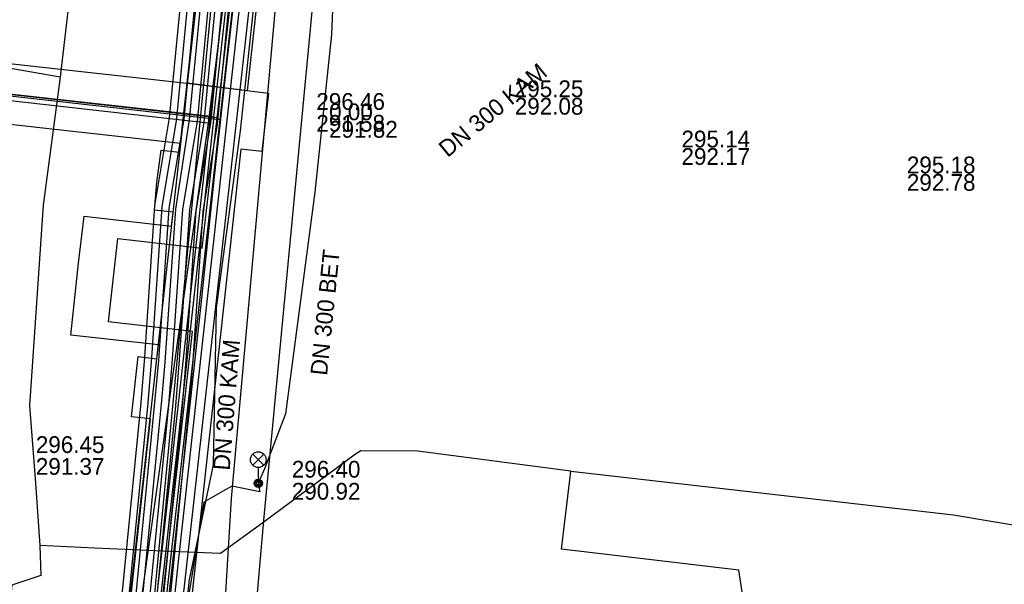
# Model space of a CAD drawing. Extents: x -595540 to -593988, y -1160850 to -1159202.
# Drawn here: x -594485 to -594438.06, y -1160082.07 to -1160055.18 of the extents above; entities that cross this region are included whole.
import ezdxf

# ---------------------------------------------------------------- set-up
doc = ezdxf.new("R2010")
doc.units = 0
for name, color, linetype in [('BVK-DESTOVA_popisy', 7, 'Continuous'), ('BVK-DESTOVA_trasa sítě', 7, 'Continuous'), ('BVK-KANALIZACE_popisy zrušené sítě', 7, 'Continuous'), ('BVK-SPLASKOVA_popisy', 7, 'Continuous'), ('BVK-SPLASKOVA_trasa sítě', 7, 'Continuous'), ('BVK-VODOVOD_trasa sítě', 7, 'Continuous'), ('BVK-VODOVOD_trasa zrušené sítě', 7, 'Continuous'), ('CETIN_kabel podzemní', 7, 'Continuous'), ('DSP-NN-TEPLARNY_kabel', 7, 'Continuous'), ('EON-NN_kabel', 7, 'Continuous'), ('EON-VN_kabel', 7, 'Continuous'), ('PODA_kabel optický', 7, 'Continuous'), ('QUANTCOM_kabel v kolektoru_kabelovodu', 7, 'Continuous'), ('TEPLARNY-ELEKTRO_kabel', 7, 'Continuous'), ('TEPLARNY-HORKOVODY_trasa sítě', 7, 'Continuous'), ('TEPLARNY-HORKOVODY_trasa sítě obvodem', 7, 'Continuous'), ('TEPLARNY-TEPLOVODY_trasa sítě', 7, 'Continuous'), ('TSB_kabel VO', 7, 'Continuous'), ('TSB_kolektor', 7, 'Continuous'), ('TSB_lampy VO', 7, 'Continuous')]:
    doc.layers.add(name, color=color, linetype=linetype)

msp = doc.modelspace()

# ---------------------------------------------------------------- linework, layer by layer
at = {"layer": 'BVK-DESTOVA_popisy'}
msp.add_line((-594472.025, -1160077.118), (-594472.025, -1160077.118), dxfattribs=at)
at = {"layer": 'BVK-DESTOVA_trasa sítě'}
msp.add_line((-594470.51, -1160048.79), (-594473.366, -1160079.011), dxfattribs=at)
msp.add_lwpolyline([(-594473.366, -1160079.011), (-594474.925, -1160096.908), (-594474.936, -1160097.039), (-594474.975, -1160097.488), (-594476.807, -1160118.719), (-594476.81, -1160118.758), (-594477.1, -1160122.116)], dxfattribs=at)
at = {"layer": 'BVK-KANALIZACE_popisy zrušené sítě'}
for p, q in [((-594461.395, -1160058.07), (-594461.395, -1160058.07)), ((-594470.245, -1160059.169), (-594470.245, -1160059.169)), ((-594453.448, -1160060.464), (-594453.448, -1160060.464)), ((-594442.703, -1160061.698), (-594442.703, -1160061.698))]:
    msp.add_line(p, q, dxfattribs=at)
at = {"layer": 'BVK-SPLASKOVA_popisy'}
for p, q in [((-594470.854, -1160058.675), (-594470.854, -1160058.675)), ((-594484.227, -1160075.019), (-594484.227, -1160075.019))]:
    msp.add_line(p, q, dxfattribs=at)
at = {"layer": 'BVK-SPLASKOVA_trasa sítě'}
for points in [[(-594472.674, -1160053.093), (-594472.811, -1160054.619), (-594474.918, -1160077.994)], [(-594474.918, -1160077.994), (-594476.095, -1160097.474), (-594476.141, -1160098.058), (-594476.149, -1160098.164), (-594477.888, -1160120.275)]]:
    msp.add_lwpolyline(points, dxfattribs=at)
at = {"layer": 'BVK-VODOVOD_trasa sítě'}
msp.add_lwpolyline([(-594477.9, -1160082.84), (-594477.68, -1160080.88), (-594476.99, -1160074.69), (-594476.34, -1160068.75), (-594475.72, -1160062.8), (-594475.07, -1160056.87), (-594474.96, -1160055.91), (-594474.28, -1160049.72), (-594473.66, -1160043.78), (-594473.54, -1160042.8), (-594473.34, -1160040.85), (-594473.28, -1160040.3), (-594473.267, -1160040.183), (-594473.16, -1160039.24), (-594472.51, -1160033.4), (-594472.23, -1160030.54), (-594472.2, -1160030.29), (-594471.84, -1160027.29), (-594471.23, -1160021.36)], dxfattribs=at)
at = {"layer": 'BVK-VODOVOD_trasa zrušené sítě'}
msp.add_lwpolyline([(-594498.19, -1160259.99), (-594497.28, -1160252.07), (-594495.44, -1160236.97), (-594490.36, -1160193.96), (-594488.8, -1160180.78), (-594484.73, -1160145.85), (-594482.58, -1160131.69), (-594479.08, -1160101.46), (-594478.45, -1160090.54), (-594477.42, -1160080.99), (-594474.61, -1160055.51), (-594472.86, -1160039.8), (-594471.82, -1160030.47), (-594469.42, -1160009.37), (-594469.34, -1160008.75)], dxfattribs=at)
at = {"layer": 'CETIN_kabel podzemní'}
for points in [[(-594470.03, -1160006.61), (-594473.82, -1160042.77), (-594476.01, -1160060.09)], [(-594482.44, -1160052.56), (-594483.06, -1160057.92)], [(-594483.06, -1160057.92), (-594497.79, -1160055.34), (-594498.81, -1160055.42), (-594500, -1160056.74)], [(-594527.486, -1160079.933), (-594526.52, -1160069.64), (-594521.8, -1160070.21), (-594520.34, -1160059.77), (-594513.45, -1160060.66), (-594512.86, -1160055.88), (-594500.08, -1160057.38), (-594476.01, -1160060.09)], [(-594483.06, -1160057.92), (-594483.87, -1160064.02)], [(-594476.01, -1160060.09), (-594479.76, -1160086.74)], [(-594483.87, -1160064.02), (-594484.53, -1160073.56), (-594484.25, -1160077.25), (-594484.03, -1160080.23)], [(-594466.02, -1160075.73), (-594468.74, -1160075.71), (-594468.98, -1160075.88), (-594473.41, -1160079.14), (-594475.42, -1160080.61), (-594477.77, -1160080.51), (-594481.43, -1160080.35), (-594484.03, -1160080.23)], [(-594458.72, -1160076.69), (-594466.02, -1160075.73)], [(-594450.31, -1160083.97), (-594450.71, -1160081.4), (-594459.16, -1160080.4), (-594458.77, -1160077.09), (-594458.72, -1160076.69)], [(-594458.72, -1160076.69), (-594440.48, -1160078.76), (-594436.79, -1160079.38), (-594415.01, -1160081.96)], [(-594484.03, -1160080.23), (-594483.99, -1160081.66), (-594485.37, -1160082.12), (-594485.48, -1160083.11)]]:
    msp.add_lwpolyline(points, dxfattribs=at)
at = {"layer": 'DSP-NN-TEPLARNY_kabel'}
msp.add_lwpolyline([(-594283.249, -1160116.46), (-594281.124, -1160116.689), (-594276.539, -1160074.472), (-594281.251, -1160074.035), (-594280.986, -1160071.341), (-594276.252, -1160071.821), (-594271.794, -1160030.716), (-594278.845, -1160030.006), (-594341.32, -1160022.149), (-594340.664, -1160016.495), (-594343.239, -1160016.186), (-594343.882, -1160021.827), (-594413.657, -1160013.304), (-594469.745, -1160006.777), (-594475.121, -1160046.669), (-594479.045, -1160087.473), (-594484.022, -1160086.945)], dxfattribs=at)
at = {"layer": 'EON-NN_kabel'}
msp.add_lwpolyline([(-594468.283, -1160029.988), (-594468.285, -1160030.011), (-594470.335, -1160029.782), (-594470.639, -1160030.058), (-594470.866, -1160031.646), (-594471.242, -1160034.275), (-594472.122, -1160040.426), (-594472.783, -1160044.78), (-594473.39, -1160050.245), (-594474.491, -1160060.477), (-594475.635, -1160068.897), (-594475.777, -1160076.388), (-594476.915, -1160081.847), (-594476.986, -1160082.424), (-594477.297, -1160084.934), (-594477.537, -1160086.877), (-594477.841, -1160089.326), (-594477.846, -1160089.373), (-594478.015, -1160092.964), (-594473.446, -1160093.516), (-594473.608, -1160094.848), (-594473.862, -1160094.817)], dxfattribs=at)
at = {"layer": 'EON-VN_kabel'}
for points in [[(-594507.908, -1160352.983), (-594493.4, -1160219.322), (-594493.357, -1160218.925), (-594485.737, -1160148.725), (-594481.531, -1160104.454), (-594481.385, -1160102.826), (-594480.679, -1160095.006), (-594479.672, -1160088.145), (-594478.228, -1160073.321), (-594478.064, -1160071.488), (-594477.548, -1160064.204), (-594476.903, -1160059.951), (-594476.168, -1160052.428), (-594474.681, -1160037.844), (-594473.216, -1160021.563), (-594473.18, -1160021.165), (-594471.953, -1160007.533), (-594471.871, -1160006.857), (-594471.823, -1160006.461), (-594471.776, -1160006.071), (-594472.104, -1160006.031), (-594491.892, -1160003.645), (-594490.259, -1159978.956)], [(-594489.732, -1160104.75), (-594482.598, -1160105.408), (-594482.366, -1160102.72), (-594481.672, -1160094.882), (-594480.659, -1160088.032), (-594479.212, -1160073.421), (-594479.038, -1160071.252), (-594478.546, -1160064.051), (-594477.851, -1160059.85), (-594477.131, -1160052.34), (-594475.655, -1160037.73), (-594474.208, -1160021.459), (-594474.173, -1160021.06), (-594472.963, -1160007.458), (-594472.952, -1160006.727), (-594492.74, -1160004.349), (-594491.05, -1159978.793)], [(-594325.571, -1160023.302), (-594471.242, -1160005.68), (-594472.063, -1160005.581), (-594472.104, -1160006.031), (-594472.139, -1160006.423), (-594472.175, -1160006.821), (-594472.24, -1160007.542), (-594473.469, -1160021.134), (-594473.505, -1160021.533), (-594474.976, -1160037.793), (-594476.47, -1160052.411), (-594477.178, -1160059.925), (-594477.893, -1160064.161), (-594478.383, -1160071.41), (-594478.563, -1160073.416), (-594479.999, -1160088.093), (-594481.014, -1160094.954), (-594481.712, -1160102.809), (-594481.858, -1160104.428), (-594486.056, -1160148.673), (-594493.705, -1160218.887)], [(-594325.626, -1160023.698), (-594470.891, -1160006.17), (-594471.007, -1160006.559), (-594471.123, -1160006.948), (-594471.319, -1160007.604), (-594471.934, -1160014.52), (-594471.97, -1160014.919), (-594472.53, -1160021.226), (-594472.566, -1160021.625), (-594474.012, -1160037.886), (-594475.489, -1160052.502), (-594476.214, -1160060.064), (-594476.905, -1160064.242), (-594477.393, -1160071.374), (-594477.569, -1160073.568), (-594479.021, -1160088.234), (-594480.033, -1160095.076), (-594480.722, -1160102.864), (-594480.867, -1160104.543), (-594485.09, -1160148.781), (-594489.661, -1160193.703), (-594489.269, -1160193.746), (-594488.878, -1160193.789), (-594487.916, -1160193.894)], [(-594492.475, -1160219.423), (-594489.792, -1160194.895), (-594488.996, -1160194.982), (-594488.917, -1160194.186), (-594488.878, -1160193.789), (-594484.433, -1160148.844), (-594480.21, -1160104.6), (-594480.065, -1160102.921), (-594479.377, -1160095.153), (-594478.366, -1160088.315), (-594476.911, -1160073.627), (-594476.734, -1160071.423), (-594476.249, -1160064.319), (-594475.559, -1160060.149), (-594474.832, -1160052.566), (-594473.355, -1160037.948), (-594471.909, -1160021.686), (-594471.873, -1160021.287), (-594471.313, -1160014.98), (-594471.277, -1160014.581), (-594470.662, -1160007.663), (-594470.334, -1160007.043), (-594470.133, -1160006.664), (-594325.682, -1160024.094)], [(-594325.737, -1160024.49), (-594470.334, -1160007.043), (-594470.704, -1160006.998), (-594471.123, -1160006.948), (-594471.504, -1160006.902), (-594471.871, -1160006.857), (-594472.175, -1160006.821), (-594472.554, -1160006.775), (-594472.634, -1160007.487), (-594473.844, -1160021.095), (-594473.879, -1160021.493), (-594475.326, -1160037.761), (-594476.803, -1160052.372), (-594477.524, -1160059.893), (-594478.218, -1160064.089), (-594478.709, -1160071.276), (-594478.883, -1160073.45), (-594480.331, -1160088.072), (-594481.344, -1160094.921), (-594482.037, -1160102.749), (-594482.182, -1160104.429), (-594486.404, -1160148.653), (-594494.072, -1160218.846)], [(-594470.384, -1160015.065), (-594471.313, -1160014.98), (-594471.642, -1160014.949), (-594471.97, -1160014.919), (-594472.299, -1160014.889), (-594472.86, -1160021.196), (-594472.895, -1160021.594), (-594474.341, -1160037.855), (-594475.817, -1160052.469), (-594476.541, -1160060.021), (-594477.233, -1160064.204), (-594477.722, -1160071.35), (-594477.897, -1160073.539), (-594479.349, -1160088.194), (-594480.361, -1160095.037), (-594481.051, -1160102.835), (-594481.196, -1160104.514), (-594485.419, -1160148.749), (-594490.105, -1160194.056), (-594489.309, -1160194.143), (-594488.917, -1160194.186), (-594487.945, -1160194.292)], [(-594492.986, -1160218.965), (-594490.146, -1160194.453), (-594489.349, -1160194.54), (-594489.309, -1160194.143), (-594489.269, -1160193.746), (-594484.762, -1160148.812), (-594480.538, -1160104.571), (-594480.394, -1160102.892), (-594479.705, -1160095.114), (-594478.693, -1160088.275), (-594477.24, -1160073.598), (-594477.063, -1160071.399), (-594476.577, -1160064.281), (-594475.886, -1160060.106), (-594475.161, -1160052.534), (-594473.684, -1160037.917), (-594472.238, -1160021.655)]]:
    msp.add_lwpolyline(points, dxfattribs=at)
at = {"layer": 'PODA_kabel optický'}
for points in [[(-594472.628, -1160034.605), (-594475.461, -1160059.935)], [(-594511.093, -1160055.913), (-594475.461, -1160059.935)], [(-594475.461, -1160059.935), (-594478.276, -1160085.101)]]:
    msp.add_lwpolyline(points, dxfattribs=at)
at = {"layer": 'QUANTCOM_kabel v kolektoru_kabelovodu'}
for q in [(-594501.78, -1160056.939), (-594497.8, -1160258.697)]:
    msp.add_line((-594475.738, -1160059.799), q, dxfattribs=at)
msp.add_lwpolyline([(-594475.738, -1160059.799), (-594469.854, -1160006.986), (-594376.545, -1160017.729), (-594271.636, -1160029.742)], dxfattribs=at)
at = {"layer": 'TEPLARNY-ELEKTRO_kabel'}
msp.add_lwpolyline([(-594283.249, -1160116.46), (-594281.124, -1160116.689), (-594276.539, -1160074.472), (-594281.251, -1160074.035), (-594280.986, -1160071.341), (-594276.252, -1160071.821), (-594271.794, -1160030.716), (-594278.845, -1160030.006), (-594341.32, -1160022.149), (-594340.664, -1160016.495), (-594343.239, -1160016.186), (-594343.882, -1160021.827), (-594413.657, -1160013.304), (-594469.745, -1160006.777), (-594475.121, -1160046.669), (-594479.045, -1160087.473), (-594484.022, -1160086.945)], dxfattribs=at)
at = {"layer": 'TEPLARNY-HORKOVODY_trasa sítě'}
msp.add_line((-594474.062, -1160043.308), (-594479.131, -1160088.53), dxfattribs=at)
at = {"layer": 'TEPLARNY-HORKOVODY_trasa sítě obvodem'}
for p, q in [((-594480.239, -1160087.19), (-594475.304, -1160043.169)), ((-594472.82, -1160043.447), (-594477.889, -1160088.669))]:
    msp.add_line(p, q, dxfattribs=at)
at = {"layer": 'TEPLARNY-TEPLOVODY_trasa sítě'}
msp.add_line((-594475.579, -1160059.853), (-594499.728, -1160057.159), dxfattribs=at)
for points in [[(-594475.579, -1160059.853), (-594473.917, -1160045.479), (-594472.564, -1160033.768), (-594470.253, -1160034.046)], [(-594478.334, -1160084.093), (-594476.761, -1160070.033), (-594480.768, -1160069.579), (-594480.318, -1160065.605), (-594476.302, -1160066.059), (-594475.579, -1160059.853)]]:
    msp.add_lwpolyline(points, dxfattribs=at)
at = {"layer": 'TSB_kabel VO'}
for points in [[(-594469.36, -1160042.44), (-594469.68, -1160042.86), (-594470.28, -1160042.92), (-594471.05, -1160042.55), (-594471.26, -1160041.92), (-594470.83, -1160041.39), (-594470.57, -1160041.89), (-594471.453, -1160045.844), (-594472.24, -1160049.41), (-594469.98, -1160051.99), (-594470.13, -1160055.89), (-594470.92, -1160063.4), (-594472.33, -1160073.95), (-594473.326, -1160076.567), (-594473.623, -1160077.264)], [(-594473.623, -1160077.264), (-594473.547, -1160077.67), (-594474.888, -1160077.397), (-594476.221, -1160078.157), (-594477.385, -1160085.269), (-594478.497, -1160098.19), (-594477.481, -1160099.528), (-594475.051, -1160100.838), (-594475.014, -1160100.515)]]:
    msp.add_lwpolyline(points, dxfattribs=at)
at = {"layer": 'TSB_kolektor'}
for points in [[(-594477.012, -1160058.209), (-594475.228, -1160041.961), (-594476.304, -1160041.84), (-594475.992, -1160039.057), (-594474.922, -1160039.177), (-594474.511, -1160035.441), (-594475.406, -1160035.341), (-594475.088, -1160032.479), (-594474.193, -1160032.578), (-594473.762, -1160028.882), (-594470.909, -1160029.162), (-594471.33, -1160032.897), (-594468.797, -1160033.178), (-594469.118, -1160036.04), (-594471.649, -1160035.759), (-594472.06, -1160039.498), (-594470.984, -1160039.618), (-594471.295, -1160042.401), (-594472.365, -1160042.281), (-594474.154, -1160058.568)], [(-594477.327, -1160061.072), (-594500.292, -1160058.52), (-594499.974, -1160055.658), (-594477.028, -1160058.21)]]:
    msp.add_lwpolyline(points, close=True, dxfattribs=at)
msp.add_lwpolyline([(-594479.674, -1160082.444), (-594478.768, -1160074.193), (-594479.671, -1160074.092), (-594479.353, -1160071.23), (-594478.458, -1160071.329), (-594478.385, -1160070.673), (-594482.56, -1160070.209), (-594482.19, -1160066.78), (-594481.929, -1160064.544), (-594477.755, -1160065.008), (-594477.682, -1160064.352), (-594478.577, -1160064.253), (-594478.46, -1160062.94), (-594478.258, -1160061.391), (-594477.373, -1160061.489), (-594477.012, -1160058.209), (-594473.138, -1160058.682), (-594473.449, -1160061.464), (-594474.46, -1160061.351), (-594476.812, -1160082.762)], dxfattribs=at)
at = {"layer": 'TSB_lampy VO'}
for p, q in [((-594473.888, -1160076.404), (-594473.358, -1160075.874)), ((-594473.888, -1160075.874), (-594473.358, -1160076.404)), ((-594473.888, -1160076.404), (-594473.358, -1160075.874)), ((-594473.888, -1160075.874), (-594473.358, -1160076.404)), ((-594473.623, -1160076.514), (-594473.623, -1160077.264)), ((-594473.623, -1160076.514), (-594473.623, -1160077.264))]:
    msp.add_line(p, q, dxfattribs=at)
for centre, radius in [((-594473.623, -1160076.139), 0.375), ((-594473.623, -1160076.139), 0.375), ((-594473.623, -1160077.264), 0.2), ((-594473.623, -1160077.264), 0.2), ((-594473.623, -1160077.264), 0.145), ((-594473.623, -1160077.264), 0.145), ((-594473.623, -1160077.264), 0.0876), ((-594473.623, -1160077.264), 0.0876)]:
    msp.add_circle(centre, radius, dxfattribs=at)

# ---------------------------------------------------------------- texts
at = {"layer": 'BVK-DESTOVA_popisy'}
msp.add_text('DN 300 BET', height=0.8, rotation=84.1675, dxfattribs=at).set_placement((-594470.345, -1160072.154))
for s, p in [('296.40', (-594472.025, -1160076.993)), ('290.92', (-594472.025, -1160078.043))]:
    msp.add_text(s, height=0.8, dxfattribs=at).set_placement(p)
at = {"layer": 'BVK-KANALIZACE_popisy zrušené sítě'}
for s, p in [('295.25', (-594461.395, -1160058.87)), ('0.00', (-594470.245, -1160059.969)), ('292.08', (-594461.395, -1160059.702)), ('291.82', (-594470.245, -1160060.801)), ('295.14', (-594453.448, -1160061.264)), ('292.17', (-594453.448, -1160062.096)), ('295.18', (-594442.703, -1160062.498)), ('292.78', (-594442.703, -1160063.33))]:
    msp.add_text(s, height=0.8, dxfattribs=at).set_placement(p)
at = {"layer": 'BVK-SPLASKOVA_popisy'}
for rotation, p in [(39.3997, (-594464.601, -1160061.772)), (85.4502, (-594474.987, -1160076.672))]:
    msp.add_text('DN 300 KAM', height=0.8, rotation=rotation, dxfattribs=at).set_placement(p)
for s, p in [('296.46', (-594470.854, -1160059.475)), ('291.58', (-594470.854, -1160060.515)), ('296.45', (-594484.227, -1160075.819)), ('291.37', (-594484.227, -1160076.859))]:
    msp.add_text(s, height=0.8, dxfattribs=at).set_placement(p)

doc.saveas('drawing.dxf')
